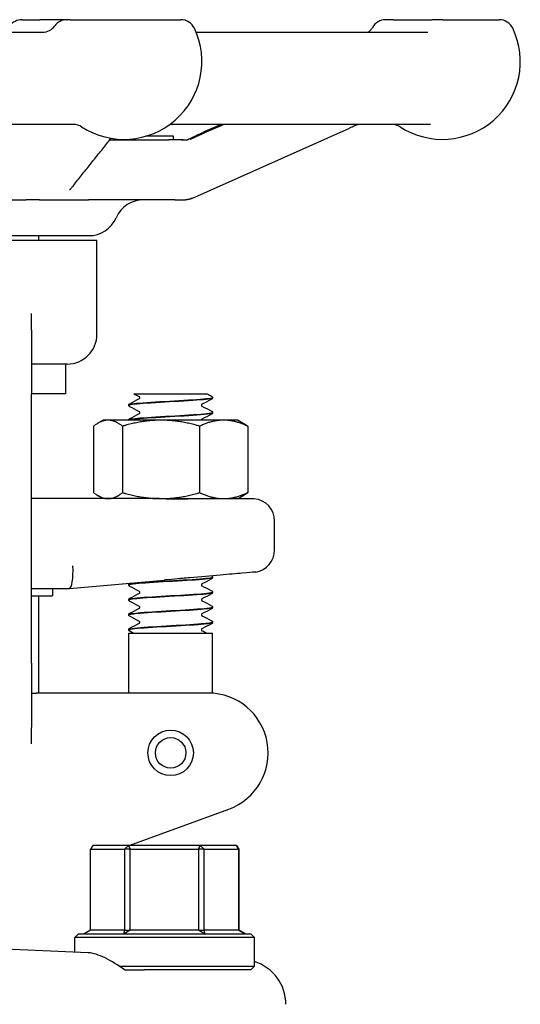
# Model space of a CAD drawing. Header units: inches. Extents: x 24 to 1128, y -94 to 748.
# Tile 455 of 573: x 749.72 to 751.81, y 262.64 to 266.75. Entities that reach past the tile are written whole.
import ezdxf

# ---------------------------------------------------------------- set-up
doc = ezdxf.new("R2010")
doc.units = ezdxf.units.IN
doc.header["$LTSCALE"] = 32
doc.header["$MEASUREMENT"] = 0
doc.layers.add('Visible (ANSI)', color=7, linetype='Continuous', lineweight=30)

msp = doc.modelspace()

# ---------------------------------------------------------------- linework, layer by layer
at = {"layer": 'Visible (ANSI)'}
for p, q in [((749.72911, 266.75262), (749.80339, 266.75262)), ((749.91678, 266.75262), (749.80339, 266.75262)), ((749.91677, 266.75262), (749.91886, 266.75262)), ((749.93056, 266.75262), (749.91886, 266.75262)), ((749.93056, 266.75262), (750.39261, 266.75262)), ((751.28059, 266.75262), (751.24779, 266.75262)), ((751.28059, 266.75262), (751.44198, 266.75262)), ((751.48731, 266.75262), (751.44198, 266.75262)), ((751.48731, 266.75262), (751.72229, 266.75262)), ((748.08422, 266.70012), (749.81793, 266.70012)), ((750.45646, 266.70012), (751.42357, 266.70012)), ((749.94497, 266.31512), (747.98981, 266.31512)), ((751.43468, 266.31512), (750.34706, 266.31512)), ((750.43825, 266.00603), (751.09683, 266.29925)), ((750.36249, 266.26575), (750.24686, 266.26575)), ((750.36249, 266.25012), (750.36249, 266.26575)), ((750.09578, 266.25012), (750.34079, 266.25012)), ((750.09578, 266.25012), (750.34079, 266.25012)), ((750.40282, 266.25012), (750.34079, 266.25012)), ((749.50128, 266.00012), (749.74683, 266.00012)), ((749.80173, 266.00012), (749.74683, 266.00012)), ((749.80173, 266.00012), (750.00754, 266.00012)), ((750.36704, 266.00012), (750.00754, 266.00012)), ((750.36704, 266.00012), (750.41157, 266.00012)), ((748.84166, 265.85012), (750.00836, 265.85012)), ((749.79999, 265.83012), (749.79999, 265.85012)), ((750.04249, 265.83012), (749.55614, 265.83012)), ((750.04249, 265.43862), (750.04249, 265.83012)), ((749.76874, 265.45722), (749.76874, 265.5253)), ((749.76874, 265.45722), (749.76874, 265.18862)), ((749.91749, 265.31362), (749.76874, 265.31362)), ((749.91249, 265.18862), (749.91249, 265.31362)), ((749.76874, 264.06362), (749.76874, 265.18862)), ((749.91249, 265.18862), (749.76874, 265.18862)), ((750.19688, 265.18862), (750.28444, 265.18862)), ((750.28444, 265.18862), (750.35034, 265.18862)), ((750.35034, 265.18862), (750.41615, 265.18862)), ((750.41615, 265.18862), (750.50299, 265.18862)), ((750.52499, 265.17265), (750.52499, 265.17327)), ((750.17499, 265.14137), (750.17499, 265.14199)), ((750.52499, 265.11008), (750.52499, 265.1107)), ((750.06849, 265.07912), (750.04666, 265.06653)), ((750.08874, 265.07912), (750.06849, 265.07912)), ((750.31016, 265.07912), (750.08874, 265.07912)), ((750.17499, 265.07912), (750.17499, 265.07942)), ((750.57141, 265.07912), (750.31016, 265.07912)), ((750.63149, 265.07912), (750.57141, 265.07912)), ((750.63149, 265.07912), (750.65331, 265.06653)), ((750.02821, 265.05398), (750.02821, 264.77627)), ((750.14927, 265.05398), (750.14927, 264.77627)), ((750.47105, 265.05398), (750.47105, 264.77627)), ((750.67176, 265.05398), (750.67176, 264.77627)), ((750.30213, 264.75112), (749.76874, 264.75112)), ((750.06849, 264.75112), (750.04666, 264.76372)), ((750.30213, 264.75112), (750.31016, 264.75112)), ((750.31016, 264.75112), (750.57141, 264.75112)), ((750.69908, 264.75073), (750.42197, 264.75073)), ((750.57141, 264.75112), (750.63149, 264.75112)), ((750.63149, 264.75112), (750.65331, 264.76372)), ((750.78424, 264.53703), (750.78424, 264.65737)), ((749.92715, 264.37614), (750.32257, 264.41073)), ((750.52499, 264.4219), (750.52499, 264.42252)), ((749.76874, 264.37612), (749.92698, 264.37612)), ((749.85624, 264.37612), (749.85624, 264.34487)), ((749.92715, 264.37614), (749.92698, 264.37612)), ((750.17499, 264.39062), (750.17499, 264.39124)), ((749.76874, 264.34487), (749.85624, 264.34487)), ((749.79999, 263.93862), (749.79999, 264.34487)), ((750.17499, 264.32805), (750.17499, 264.32867)), ((750.52499, 264.35933), (750.52499, 264.35995)), ((750.52499, 264.29677), (750.52499, 264.29739)), ((750.17499, 264.26549), (750.17499, 264.26611)), ((750.17499, 264.20293), (750.17499, 264.20355)), ((750.52499, 264.23421), (750.52499, 264.23483)), ((750.17499, 264.18862), (750.52499, 264.18862)), ((750.17499, 263.93862), (750.17499, 264.18862)), ((750.52499, 263.93799), (750.52499, 264.18862)), ((749.76874, 264.06362), (749.76874, 263.79503)), ((749.76874, 263.93862), (749.78908, 263.93862)), ((749.9739, 263.93862), (749.78908, 263.93862)), ((750.50716, 263.93862), (749.9739, 263.93862)), ((749.76874, 263.72694), (749.76874, 263.79503)), ((750.1769, 263.30237), (750.59267, 263.4537)), ((750.02549, 263.30237), (750.01519, 263.28675)), ((750.17391, 263.30237), (750.02549, 263.30237)), ((750.15707, 263.28675), (750.17391, 263.30237)), ((750.17391, 263.30237), (750.18044, 263.28675)), ((750.47341, 263.30237), (750.17391, 263.30237)), ((750.46673, 263.28675), (750.47341, 263.30237)), ((750.47341, 263.30237), (750.49023, 263.28675)), ((750.62448, 263.30237), (750.47341, 263.30237)), ((750.63464, 263.28675), (750.62448, 263.30237)), ((750.62448, 263.30237), (750.63478, 263.28675)), ((750.01519, 262.948), (750.01519, 263.28675)), ((750.01519, 263.28675), (750.15707, 263.28675)), ((750.18044, 263.28675), (750.15707, 263.28675)), ((750.15707, 263.28675), (750.15707, 262.948)), ((750.18044, 262.948), (750.18044, 263.28675)), ((750.18044, 263.28675), (750.46673, 263.28675)), ((750.49023, 263.28675), (750.46673, 263.28675)), ((750.46673, 263.28675), (750.46673, 262.948)), ((750.49023, 262.948), (750.49023, 263.28675)), ((750.49023, 263.28675), (750.63464, 263.28675)), ((750.63478, 263.28675), (750.63464, 263.28675)), ((750.63464, 263.28675), (750.63464, 262.948)), ((750.63478, 262.948), (750.63478, 263.28675)), ((749.96561, 262.93237), (749.94999, 262.91675)), ((749.96561, 262.93237), (750.68436, 262.93237)), ((750.01519, 262.948), (749.9894, 262.93237)), ((750.15707, 262.948), (750.01519, 262.948)), ((750.15571, 262.93237), (750.15707, 262.948)), ((750.18044, 262.948), (750.15571, 262.93237)), ((750.15707, 262.948), (750.18044, 262.948)), ((750.46673, 262.948), (750.18044, 262.948)), ((750.49129, 262.93237), (750.46673, 262.948)), ((750.46673, 262.948), (750.49023, 262.948)), ((750.49023, 262.948), (750.49129, 262.93237)), ((750.63464, 262.948), (750.49023, 262.948)), ((750.63464, 262.948), (750.63478, 262.948)), ((750.66057, 262.93237), (750.63464, 262.948)), ((750.63478, 262.948), (750.66057, 262.93237)), ((750.68436, 262.93237), (750.69999, 262.91675)), ((750.69999, 262.91675), (749.94999, 262.91675)), ((749.94999, 262.85587), (749.94999, 262.91675)), ((750.69999, 262.798), (750.69999, 262.91675)), ((750.00565, 262.85346), (749.55746, 262.87288)), ((750.13467, 262.798), (750.69999, 262.798)), ((750.68436, 262.78237), (750.69999, 262.798)), ((750.15712, 262.78237), (750.23916, 262.78237)), ((750.68436, 262.78237), (750.23916, 262.78237))]:
    msp.add_line(p, q, dxfattribs=at)
for radius in [0.095, 0.06375]:
    msp.add_circle((750.34999, 263.68862), radius, dxfattribs=at)
for centre, radius, start, end in [((749.72911, 266.69012), 0.0625, 90, 144.54946), ((749.91677, 266.69012), 0.0625, 90, 144.54946), ((750.39261, 266.69012), 0.0625, 25.37693, 90), ((751.24778, 266.69012), 0.0625, 90, 151.14395), ((751.72229, 266.69012), 0.0625, 25.37693, 90), ((749.81495, 266.76262), 0.0625, 270, 324.54946), ((750.15543, 266.57762), 0.325, 237.00411, 25.37693), ((751.48512, 266.57762), 0.325, 237.00411, 25.37693), ((749.94441, 266.25262), 0.0625, 57.00411, 90), ((751.2741, 266.25262), 0.0625, 57.00411, 90), ((750.23749, 265.87512), 0.125, 90, 156.42182), ((750.00836, 265.97512), 0.125, 270, 336.42182), ((749.91749, 265.43862), 0.125, 270, 0), ((750.69049, 264.65737), 0.09375, 0, 84.74141), ((750.69049, 264.53703), 0.09375, 279.08773, 0), ((750.50716, 263.68862), 0.25, 290, 90)]:
    msp.add_arc(centre, radius, start, end, dxfattribs=at)
for centre, major_axis, ratio, start_param, end_param in [((749.92289, 264.46987), (0.00409, -0.09375), 0.2058405, 0.0089869, 1.5618094), ((750.64208, 262.63821), (-0.18898, 0.00819), 0.9912393, 3.18452, 4.4442004)]:
    msp.add_ellipse(centre, major_axis=major_axis, ratio=ratio, start_param=start_param, end_param=end_param, dxfattribs=at)
for points, knots in [([(751.17487, 266.70012), (751.17502, 266.70022), (751.17518, 266.70033), (751.17605, 266.7009), (751.17697, 266.70152), (751.17931, 266.70342), (751.18003, 266.70404), (751.1822, 266.70601), (751.18379, 266.70749), (751.18791, 266.71235), (751.19014, 266.71505), (751.19301, 266.72023), (751.19302, 266.72026), (751.19304, 266.72029)], [0.301801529, 0.301801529, 0.301801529, 0.301801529, 0.311026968, 0.311026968, 0.346036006, 0.346036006, 0.35859844, 0.35859844, 0.375897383, 0.375897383, 0.388708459, 0.388708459, 0.388783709, 0.388783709, 0.388783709, 0.388783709]), ([(751.15262, 266.31512), (751.14899, 266.31512), (751.14505, 266.31513), (751.14064, 266.31492), (751.13948, 266.31485), (751.1375, 266.31465), (751.13693, 266.31459), (751.13596, 266.31446), (751.13565, 266.31442), (751.13499, 266.31432), (751.13464, 266.31426), (751.13403, 266.31416), (751.13381, 266.31412), (751.13333, 266.31403), (751.13308, 266.31398), (751.13257, 266.31388), (751.13231, 266.31383), (751.13184, 266.31373), (751.13162, 266.31368), (751.13122, 266.31359), (751.13103, 266.31355), (751.13022, 266.31336), (751.12973, 266.31323), (751.12857, 266.31291), (751.12801, 266.31275), (751.12505, 266.3118), (751.12192, 266.31048), (751.1115, 266.30583), (751.10435, 266.3026), (751.09683, 266.29925)], [0, 0, 0, 0, 0.0860149, 0.0860149, 0.11416773, 0.11416773, 0.12469642, 0.12469642, 0.12914613, 0.12914613, 0.13306956, 0.13306956, 0.13502613, 0.13502613, 0.13699814, 0.13699814, 0.13896384, 0.13896384, 0.14091438, 0.14091438, 0.14281478, 0.14281478, 0.14990119, 0.14990119, 0.16210052, 0.16210052, 0.21779338, 0.21779338, 0.29565066, 0.29565066, 0.29565066, 0.29565066]), ([(749.94856, 266.06562), (749.9602, 266.08019), (749.97184, 266.09477), (749.99512, 266.12393), (750.00676, 266.13852), (750.03004, 266.16769), (750.04168, 266.18228), (750.06495, 266.21146), (750.07658, 266.22605), (750.09261, 266.24615), (750.09699, 266.25165), (750.10138, 266.25715)], [0.9209333, 0.9209333, 0.9209333, 0.9209333, 1.1948266, 1.1948266, 1.46872, 1.46872, 1.7426133, 1.7426133, 2.0165067, 2.0165067, 2.1197672, 2.1197672, 2.1197672, 2.1197672]), ([(750.3947, 266.25012), (750.39504, 266.25012), (750.39538, 266.25012), (750.39577, 266.25012), (750.39583, 266.25012), (750.3959, 266.25012), (750.39592, 266.25012), (750.3961, 266.25012), (750.39623, 266.25012), (750.39656, 266.25013), (750.39675, 266.25013), (750.39745, 266.25013), (750.39794, 266.25013), (750.39939, 266.25013), (750.40034, 266.25013), (750.40408, 266.25015), (750.40679, 266.25016), (750.41079, 266.25032), (750.41179, 266.25037), (750.4135, 266.25051), (750.41415, 266.25057), (750.41534, 266.25071), (750.41578, 266.25076), (750.41645, 266.25086), (750.41667, 266.25089), (750.41712, 266.25096), (750.41734, 266.25099), (750.41797, 266.2511), (750.41837, 266.25117), (750.41906, 266.25131), (750.41936, 266.25137), (750.41996, 266.2515), (750.42025, 266.25157), (750.42099, 266.25175), (750.42137, 266.25186), (750.42264, 266.25222), (750.42328, 266.25244), (750.42506, 266.25314), (750.42626, 266.25367), (750.42912, 266.25507), (750.43061, 266.25584), (750.43685, 266.25906), (750.44208, 266.26171), (750.45235, 266.26669), (750.45724, 266.26901), (750.46925, 266.27455), (750.47657, 266.27783), (750.48381, 266.28104)], [0, 0, 0, 0, 0.00271618, 0.00271618, 0.00315775, 0.00315775, 0.00337165, 0.00337165, 0.00508342, 0.00508342, 0.00768757, 0.00768757, 0.01463142, 0.01463142, 0.02847944, 0.02847944, 0.06954195, 0.06954195, 0.08324789, 0.08324789, 0.09025248, 0.09025248, 0.09374394, 0.09374394, 0.09546574, 0.09546574, 0.09718666, 0.09718666, 0.10065514, 0.10065514, 0.10409205, 0.10409205, 0.10824537, 0.10824537, 0.11599262, 0.11599262, 0.13681964, 0.13681964, 0.15785213, 0.15785213, 0.17584967, 0.17584967, 0.23174534, 0.23174534, 0.27578626, 0.27578626, 0.33616935, 0.33616935, 0.33616935, 0.33616935]), ([(750.43192, 266.25349), (750.43192, 266.25349), (750.43193, 266.25349), (750.43196, 266.2535), (750.43206, 266.25353), (750.43251, 266.25369), (750.43301, 266.25388), (750.43488, 266.25461), (750.4368, 266.25545), (750.44138, 266.25753), (750.44402, 266.25875), (750.44947, 266.26126), (750.45225, 266.26253), (750.46025, 266.26619), (750.46597, 266.26878), (750.47722, 266.27385), (750.48286, 266.27637), (750.49008, 266.27957), (750.49173, 266.28031), (750.49338, 266.28104)], [0.02029104, 0.02029104, 0.02029104, 0.02029104, 0.0213158, 0.0213158, 0.0275165, 0.0275165, 0.04356784, 0.04356784, 0.07542337, 0.07542337, 0.10910443, 0.10910443, 0.13873832, 0.13873832, 0.18890891, 0.18890891, 0.23534146, 0.23534146, 0.24909876, 0.24909876, 0.24909876, 0.24909876]), ([(749.94856, 266.06562), (749.94694, 266.06359), (749.9446, 266.06058), (749.93912, 266.05391), (749.93598, 266.05034), (749.93185, 266.04575), (749.93051, 266.04428), (749.92866, 266.04222), (749.92803, 266.04149), (749.9279, 266.04134), (749.9279, 266.04133), (749.9279, 266.04133)], [0, 0, 0, 0, 0.04709709, 0.04709709, 0.10216416, 0.10216416, 0.13173201, 0.13173201, 0.15669532, 0.15669532, 0.15933901, 0.15933901, 0.15933901, 0.15933901]), ([(750.43825, 266.00603), (750.43786, 266.00586), (750.43747, 266.00569), (750.43662, 266.00532), (750.43619, 266.00513), (750.43529, 266.00476), (750.43491, 266.00461), (750.43429, 266.00437), (750.43408, 266.00428), (750.43298, 266.00387), (750.43214, 266.00357), (750.4306, 266.00306), (750.42987, 266.00283), (750.42801, 266.00229), (750.42686, 266.00199), (750.42512, 266.0016), (750.42461, 266.00149), (750.42365, 266.00129), (750.42318, 266.0012), (750.42226, 266.00103), (750.4218, 266.00096), (750.42046, 266.00074), (750.41961, 266.00063), (750.41832, 266.00048), (750.41786, 266.00043), (750.41723, 266.00037), (750.41708, 266.00036), (750.41682, 266.00034), (750.41671, 266.00033), (750.41654, 266.00032), (750.41648, 266.00031), (750.41637, 266.0003), (750.41631, 266.0003), (750.4162, 266.00029), (750.41614, 266.00029), (750.41605, 266.00028), (750.41601, 266.00028), (750.41536, 266.00023), (750.41471, 266.0002), (750.41325, 266.00014), (750.4124, 266.00012), (750.41159, 266.00012)], [0, 0, 0, 0, 0.008786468, 0.008786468, 0.015207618, 0.015207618, 0.018782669, 0.018782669, 0.02054883, 0.02054883, 0.027782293, 0.027782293, 0.034814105, 0.034814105, 0.045378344, 0.045378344, 0.049482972, 0.049482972, 0.053065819, 0.053065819, 0.056600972, 0.056600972, 0.063724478, 0.063724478, 0.067843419, 0.067843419, 0.069054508, 0.069054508, 0.069936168, 0.069936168, 0.070376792, 0.070376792, 0.070819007, 0.070819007, 0.071262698, 0.071262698, 0.071705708, 0.071705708, 0.078741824, 0.078741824, 0.086832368, 0.086832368, 0.086832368, 0.086832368]), ([(750.52471, 265.17329), (750.52485, 265.17223), (750.52206, 265.17117), (750.51622, 265.1701), (750.49927, 265.16702), (750.45701, 265.16393), (750.40558, 265.16085), (750.35418, 265.15776), (750.29485, 265.15468), (750.25029, 265.15159), (750.20575, 265.14851), (750.17702, 265.14542), (750.1751, 265.14234), (750.17502, 265.14222), (750.17499, 265.1421), (750.17499, 265.14199)], [1.5680873, 1.5680873, 1.5680873, 1.5680873, 1.888606, 1.888606, 1.888606, 2.8182842, 2.8182842, 2.8182842, 3.7476993, 3.7476993, 3.7476993, 4.6768539, 4.6768539, 4.6768539, 4.712389, 4.712389, 4.712389, 4.712389]), ([(750.17499, 265.14201), (750.17505, 265.14329), (750.17552, 265.14449), (750.17663, 265.14615), (750.17722, 265.14669), (750.17826, 265.1475), (750.17873, 265.14778), (750.17919, 265.14802)], [0, 0, 0, 0, 0.017960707, 0.017960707, 0.035135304, 0.035135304, 0.051182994, 0.051182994, 0.051182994, 0.051182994]), ([(750.17501, 265.14134), (750.17505, 265.14419), (750.19746, 265.14704), (750.23531, 265.14989), (750.27591, 265.15295), (750.33331, 265.15601), (750.38591, 265.15906), (750.43893, 265.16215), (750.48582, 265.16523), (750.50866, 265.16831), (750.51937, 265.16976), (750.52469, 265.1712), (750.52466, 265.17265)], [-10.9982833, -10.9982833, -10.9982833, -10.9982833, -10.1393382, -10.1393382, -10.1393382, -9.2180099, -9.2180099, -9.2180099, -8.289328, -8.289328, -8.289328, -7.8539816, -7.8539816, -7.8539816, -7.8539816]), ([(750.22132, 265.17296), (750.22132, 265.17416), (750.22082, 265.17528), (750.22003, 265.17636), (750.21974, 265.17657), (750.21953, 265.17673), (750.2195, 265.17674), (750.2195, 265.17674)], [0, 0, 0, 0, 0.02017106, 0.02017106, 0.036592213, 0.036592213, 0.045399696, 0.045399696, 0.045399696, 0.045399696]), ([(750.21953, 265.16918), (750.21959, 265.16922), (750.21976, 265.16933), (750.22027, 265.16987), (750.22058, 265.17025), (750.22112, 265.17139), (750.22132, 265.17217), (750.22132, 265.17296)], [0.008751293, 0.008751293, 0.008751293, 0.008751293, 0.024017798, 0.024017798, 0.03673453, 0.03673453, 0.049915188, 0.049915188, 0.049915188, 0.049915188]), ([(750.48044, 265.14545), (750.48038, 265.14541), (750.48021, 265.1453), (750.4797, 265.14476), (750.47939, 265.14438), (750.47885, 265.14324), (750.47865, 265.14246), (750.47865, 265.14168)], [0.008751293, 0.008751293, 0.008751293, 0.008751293, 0.024017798, 0.024017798, 0.03673453, 0.03673453, 0.049915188, 0.049915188, 0.049915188, 0.049915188]), ([(750.52078, 265.1793), (750.52149, 265.17893), (750.52225, 265.17847), (750.5235, 265.17719), (750.52394, 265.17662), (750.52467, 265.17517), (750.52494, 265.17425), (750.52498, 265.17329)], [0, 0, 0, 0, 0.024898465, 0.024898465, 0.037820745, 0.037820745, 0.051208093, 0.051208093, 0.051208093, 0.051208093]), ([(750.52498, 265.17262), (750.52492, 265.17134), (750.52445, 265.17014), (750.52334, 265.16848), (750.52275, 265.16794), (750.52171, 265.16714), (750.52124, 265.16685), (750.52078, 265.16661)], [0, 0, 0, 0, 0.017960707, 0.017960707, 0.035135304, 0.035135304, 0.051182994, 0.051182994, 0.051182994, 0.051182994]), ([(750.17919, 265.13533), (750.17848, 265.13571), (750.17772, 265.13616), (750.17647, 265.13745), (750.17603, 265.13801), (750.1753, 265.13947), (750.17503, 265.14039), (750.17499, 265.14134)], [0, 0, 0, 0, 0.024898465, 0.024898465, 0.037820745, 0.037820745, 0.051208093, 0.051208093, 0.051208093, 0.051208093]), ([(750.52467, 265.11073), (750.52467, 265.10894), (750.51646, 265.10715), (750.50036, 265.10536), (750.47267, 265.10228), (750.42232, 265.0992), (750.36849, 265.09612), (750.31468, 265.09304), (750.25868, 265.08996), (750.22183, 265.08688), (750.19208, 265.0844), (750.17537, 265.08191), (750.17511, 265.07942)], [7.8512726, 7.8512726, 7.8512726, 7.8512726, 8.3909221, 8.3909221, 8.3909221, 9.318815, 9.318815, 9.318815, 10.2464637, 10.2464637, 10.2464637, 10.9955743, 10.9955743, 10.9955743, 10.9955743]), ([(750.17535, 265.07912), (750.17663, 265.08111), (750.18803, 265.08309), (750.20854, 265.08507), (750.24034, 265.08814), (750.29328, 265.09122), (750.34727, 265.09429), (750.40116, 265.09736), (750.45484, 265.10042), (750.48798, 265.10349), (750.51174, 265.10569), (750.52456, 265.10789), (750.52477, 265.11008)], [-17.2464099, -17.2464099, -17.2464099, -17.2464099, -16.649142, -16.649142, -16.649142, -15.7234774, -15.7234774, -15.7234774, -14.7994931, -14.7994931, -14.7994931, -14.1371669, -14.1371669, -14.1371669, -14.1371669]), ([(750.22132, 265.11039), (750.22132, 265.1116), (750.22082, 265.11272), (750.22003, 265.1138), (750.21974, 265.11401), (750.21953, 265.11416), (750.2195, 265.11418), (750.2195, 265.11418)], [0, 0, 0, 0, 0.02017106, 0.02017106, 0.036592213, 0.036592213, 0.045399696, 0.045399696, 0.045399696, 0.045399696]), ([(750.21953, 265.10662), (750.21959, 265.10666), (750.21976, 265.10677), (750.22027, 265.10731), (750.22058, 265.10769), (750.22112, 265.10883), (750.22132, 265.10961), (750.22132, 265.11039)], [0.008751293, 0.008751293, 0.008751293, 0.008751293, 0.024017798, 0.024017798, 0.03673453, 0.03673453, 0.049915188, 0.049915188, 0.049915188, 0.049915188]), ([(750.47865, 265.14168), (750.47865, 265.14047), (750.47915, 265.13935), (750.47994, 265.13827), (750.48023, 265.13806), (750.48044, 265.13791), (750.48047, 265.13789), (750.48047, 265.13789)], [0, 0, 0, 0, 0.02017106, 0.02017106, 0.036592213, 0.036592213, 0.045399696, 0.045399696, 0.045399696, 0.045399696]), ([(750.52078, 265.11674), (750.52149, 265.11636), (750.52225, 265.11591), (750.5235, 265.11462), (750.52394, 265.11406), (750.52467, 265.1126), (750.52494, 265.11168), (750.52498, 265.11073)], [0, 0, 0, 0, 0.024898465, 0.024898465, 0.037820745, 0.037820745, 0.051208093, 0.051208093, 0.051208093, 0.051208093]), ([(750.52498, 265.11006), (750.52492, 265.10878), (750.52445, 265.10758), (750.52334, 265.10592), (750.52275, 265.10538), (750.52171, 265.10457), (750.52124, 265.10429), (750.52078, 265.10405)], [0, 0, 0, 0, 0.017960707, 0.017960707, 0.035135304, 0.035135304, 0.051182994, 0.051182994, 0.051182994, 0.051182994]), ([(750.17499, 265.07945), (750.17505, 265.08073), (750.17552, 265.08193), (750.17663, 265.08359), (750.17722, 265.08413), (750.17826, 265.08493), (750.17873, 265.08522), (750.17919, 265.08546)], [0, 0, 0, 0, 0.017960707, 0.017960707, 0.035135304, 0.035135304, 0.051182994, 0.051182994, 0.051182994, 0.051182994]), ([(750.48044, 265.08289), (750.48038, 265.08285), (750.48021, 265.08274), (750.4797, 265.0822), (750.47939, 265.08182), (750.47886, 265.08068), (750.47865, 265.07991), (750.47865, 265.07912)], [0.008751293, 0.008751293, 0.008751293, 0.008751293, 0.024017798, 0.024017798, 0.03673453, 0.03673453, 0.04985052, 0.04985052, 0.04985052, 0.04985052]), ([(750.30213, 264.75112), (750.30245, 264.75112), (750.30277, 264.75112), (750.3429, 264.75112), (750.3826, 264.75073), (750.42197, 264.75073)], [-0.00244603, -0.00244603, -0.00244603, -0.00244603, 0, 0, 0.30409051, 0.30409051, 0.30409051, 0.30409051]), ([(750.70529, 264.44446), (750.70529, 264.44446), (750.70324, 264.44428), (750.6907, 264.44319), (750.67377, 264.44171), (750.62478, 264.43743), (750.59319, 264.43468), (750.51818, 264.42812), (750.47518, 264.42436), (750.42981, 264.42039)], [1.2086674, 1.2086674, 1.2086674, 1.2086674, 1.3758839, 1.3758839, 1.7193458, 1.7193458, 2.0628667, 2.0628667, 2.4173808, 2.4173808, 2.4173808, 2.4173808]), ([(750.17505, 264.39059), (750.175, 264.391), (750.17539, 264.39141), (750.17626, 264.39182), (750.18276, 264.39489), (750.21557, 264.39796), (750.26226, 264.40103), (750.30893, 264.4041), (750.36838, 264.40717), (750.41807, 264.41023), (750.46775, 264.4133), (750.50652, 264.41637), (750.51969, 264.41944), (750.5232, 264.42026), (750.52487, 264.42108), (750.52479, 264.4219)], [-86.396507, -86.396507, -86.396507, -86.396507, -86.2730121, -86.2730121, -86.2730121, -85.3480879, -85.3480879, -85.3480879, -84.4233738, -84.4233738, -84.4233738, -83.4988671, -83.4988671, -83.4988671, -83.2522053, -83.2522053, -83.2522053, -83.2522053]), ([(750.52493, 264.42254), (750.52498, 264.42219), (750.52469, 264.42184), (750.52406, 264.42149), (750.5185, 264.41841), (750.48637, 264.41533), (750.43992, 264.41225), (750.39351, 264.40917), (750.33392, 264.4061), (750.28384, 264.40302), (750.23381, 264.39994), (750.19445, 264.39687), (750.18072, 264.39379), (750.17692, 264.39294), (750.17511, 264.39209), (750.17519, 264.39124)], [76.966311, 76.966311, 76.966311, 76.966311, 77.0718173, 77.0718173, 77.0718173, 78.0001054, 78.0001054, 78.0001054, 78.927415, 78.927415, 78.927415, 79.8537889, 79.8537889, 79.8537889, 80.1106127, 80.1106127, 80.1106127, 80.1106127]), ([(750.42981, 264.42039), (750.42742, 264.42018), (750.42502, 264.41997), (750.41234, 264.41885), (750.40202, 264.41792), (750.37456, 264.41543), (750.35739, 264.41385), (750.33493, 264.41183), (750.3297, 264.41136), (750.32383, 264.41084), (750.3232, 264.41079), (750.32257, 264.41073)], [0.05166308, 0.05166308, 0.05166308, 0.05166308, 0.07036558, 0.07036558, 0.15060424, 0.15060424, 0.28322209, 0.28322209, 0.32342002, 0.32342002, 0.3282584, 0.3282584, 0.3282584, 0.3282584]), ([(750.52498, 264.42187), (750.52492, 264.42059), (750.52445, 264.41939), (750.52334, 264.41773), (750.52275, 264.41719), (750.52171, 264.41639), (750.52124, 264.4161), (750.52078, 264.41586)], [0, 0, 0, 0, 0.017960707, 0.017960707, 0.035135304, 0.035135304, 0.051182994, 0.051182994, 0.051182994, 0.051182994]), ([(750.5211, 264.42838), (750.52172, 264.42803), (750.52237, 264.4276), (750.5235, 264.42644), (750.52394, 264.42587), (750.52467, 264.42442), (750.52494, 264.4235), (750.52498, 264.42254)], [0.003701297, 0.003701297, 0.003701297, 0.003701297, 0.024898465, 0.024898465, 0.037820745, 0.037820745, 0.051208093, 0.051208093, 0.051208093, 0.051208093]), ([(750.17499, 264.39126), (750.17505, 264.39254), (750.17552, 264.39374), (750.17663, 264.3954), (750.17722, 264.39594), (750.17826, 264.39675), (750.17873, 264.39703), (750.17919, 264.39727)], [0, 0, 0, 0, 0.017960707, 0.017960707, 0.035135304, 0.035135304, 0.051182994, 0.051182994, 0.051182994, 0.051182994]), ([(750.17919, 264.38458), (750.17848, 264.38496), (750.17772, 264.38541), (750.17647, 264.3867), (750.17603, 264.38726), (750.1753, 264.38872), (750.17503, 264.38964), (750.17499, 264.39059)], [0, 0, 0, 0, 0.024898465, 0.024898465, 0.037820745, 0.037820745, 0.051208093, 0.051208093, 0.051208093, 0.051208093]), ([(750.22132, 264.35964), (750.22132, 264.36085), (750.22082, 264.36197), (750.22003, 264.36305), (750.21974, 264.36326), (750.21953, 264.36341), (750.2195, 264.36343), (750.2195, 264.36343)], [0, 0, 0, 0, 0.02017106, 0.02017106, 0.036592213, 0.036592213, 0.045399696, 0.045399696, 0.045399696, 0.045399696]), ([(750.48044, 264.3947), (750.48038, 264.39466), (750.48021, 264.39455), (750.4797, 264.39401), (750.47939, 264.39363), (750.47885, 264.39249), (750.47865, 264.39171), (750.47865, 264.39093)], [0.008751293, 0.008751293, 0.008751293, 0.008751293, 0.024017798, 0.024017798, 0.03673453, 0.03673453, 0.049915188, 0.049915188, 0.049915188, 0.049915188]), ([(750.47865, 264.39093), (750.47865, 264.38972), (750.47915, 264.3886), (750.47994, 264.38752), (750.48023, 264.38731), (750.48044, 264.38716), (750.48047, 264.38714), (750.48047, 264.38714)], [0, 0, 0, 0, 0.02017106, 0.02017106, 0.036592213, 0.036592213, 0.045399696, 0.045399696, 0.045399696, 0.045399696]), ([(750.52078, 264.36599), (750.52149, 264.36561), (750.52225, 264.36516), (750.5235, 264.36387), (750.52394, 264.36331), (750.52467, 264.36185), (750.52494, 264.36093), (750.52498, 264.35998)], [0, 0, 0, 0, 0.024898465, 0.024898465, 0.037820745, 0.037820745, 0.051208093, 0.051208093, 0.051208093, 0.051208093]), ([(750.52473, 264.35998), (750.52487, 264.35898), (750.52241, 264.35798), (750.51724, 264.35698), (750.50142, 264.35392), (750.46052, 264.35086), (750.40998, 264.3478), (750.35947, 264.34474), (750.30051, 264.34168), (750.2553, 264.33862), (750.20911, 264.3355), (750.17843, 264.33237), (750.17527, 264.32925), (750.17508, 264.32906), (750.17499, 264.32886), (750.175, 264.32867)], [83.2494963, 83.2494963, 83.2494963, 83.2494963, 83.5507651, 83.5507651, 83.5507651, 84.4730857, 84.4730857, 84.4730857, 85.3947182, 85.3947182, 85.3947182, 86.3362347, 86.3362347, 86.3362347, 86.393798, 86.393798, 86.393798, 86.393798]), ([(750.17499, 264.3287), (750.17505, 264.32998), (750.17552, 264.33118), (750.17663, 264.33284), (750.17722, 264.33338), (750.17826, 264.33418), (750.17873, 264.33447), (750.17919, 264.33471)], [0, 0, 0, 0, 0.017960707, 0.017960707, 0.035135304, 0.035135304, 0.051182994, 0.051182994, 0.051182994, 0.051182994]), ([(750.17919, 264.32202), (750.17848, 264.32239), (750.17772, 264.32285), (750.17647, 264.32413), (750.17603, 264.3247), (750.1753, 264.32615), (750.17503, 264.32707), (750.17499, 264.32803)], [0, 0, 0, 0, 0.024898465, 0.024898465, 0.037820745, 0.037820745, 0.051208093, 0.051208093, 0.051208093, 0.051208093]), ([(750.17501, 264.32803), (750.17507, 264.33086), (750.19711, 264.33369), (750.23447, 264.33651), (750.27506, 264.33959), (750.33277, 264.34266), (750.38566, 264.34574), (750.43855, 264.34881), (750.48537, 264.35188), (750.50836, 264.35496), (750.51926, 264.35642), (750.52468, 264.35788), (750.52466, 264.35933)], [-92.6796923, -92.6796923, -92.6796923, -92.6796923, -91.8271132, -91.8271132, -91.8271132, -90.9008742, -90.9008742, -90.9008742, -89.9748609, -89.9748609, -89.9748609, -89.5353906, -89.5353906, -89.5353906, -89.5353906]), ([(750.21953, 264.35587), (750.21959, 264.35591), (750.21976, 264.35602), (750.22027, 264.35656), (750.22058, 264.35694), (750.22112, 264.35808), (750.22132, 264.35886), (750.22132, 264.35964)], [0.008751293, 0.008751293, 0.008751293, 0.008751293, 0.024017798, 0.024017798, 0.03673453, 0.03673453, 0.049915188, 0.049915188, 0.049915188, 0.049915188]), ([(750.48044, 264.33214), (750.48038, 264.3321), (750.48021, 264.33199), (750.4797, 264.33145), (750.47939, 264.33107), (750.47885, 264.32993), (750.47865, 264.32915), (750.47865, 264.32836)], [0.008751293, 0.008751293, 0.008751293, 0.008751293, 0.024017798, 0.024017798, 0.03673453, 0.03673453, 0.049915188, 0.049915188, 0.049915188, 0.049915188]), ([(750.47865, 264.32836), (750.47865, 264.32716), (750.47915, 264.32604), (750.47994, 264.32496), (750.48023, 264.32474), (750.48044, 264.32459), (750.48047, 264.32458), (750.48047, 264.32458)], [0, 0, 0, 0, 0.02017106, 0.02017106, 0.036592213, 0.036592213, 0.045399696, 0.045399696, 0.045399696, 0.045399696]), ([(750.52498, 264.35931), (750.52492, 264.35803), (750.52445, 264.35683), (750.52334, 264.35517), (750.52275, 264.35463), (750.52171, 264.35382), (750.52124, 264.35354), (750.52078, 264.3533)], [0, 0, 0, 0, 0.017960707, 0.017960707, 0.035135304, 0.035135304, 0.051182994, 0.051182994, 0.051182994, 0.051182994]), ([(750.52466, 264.29742), (750.52468, 264.29567), (750.51689, 264.29392), (750.50153, 264.29218), (750.47453, 264.28911), (750.42478, 264.28603), (750.37118, 264.28296), (750.31768, 264.27989), (750.26159, 264.27683), (750.22413, 264.27376), (750.193, 264.27121), (750.17534, 264.26866), (750.17508, 264.26611)], [89.5326816, 89.5326816, 89.5326816, 89.5326816, 90.0591077, 90.0591077, 90.0591077, 90.9847722, 90.9847722, 90.9847722, 91.9087566, 91.9087566, 91.9087566, 92.6769833, 92.6769833, 92.6769833, 92.6769833]), ([(750.17522, 264.26546), (750.17532, 264.26761), (750.18734, 264.26975), (750.20992, 264.27189), (750.24236, 264.27497), (750.29585, 264.27805), (750.34997, 264.28113), (750.40409, 264.28421), (750.45756, 264.28729), (750.49002, 264.29037), (750.51252, 264.2925), (750.52455, 264.29464), (750.52475, 264.29677)], [-98.9628776, -98.9628776, -98.9628776, -98.9628776, -98.3173276, -98.3173276, -98.3173276, -97.3894346, -97.3894346, -97.3894346, -96.461786, -96.461786, -96.461786, -95.8185759, -95.8185759, -95.8185759, -95.8185759]), ([(750.22132, 264.29708), (750.22132, 264.29829), (750.22082, 264.29941), (750.22003, 264.30049), (750.21974, 264.3007), (750.21953, 264.30085), (750.2195, 264.30087), (750.2195, 264.30087)], [0, 0, 0, 0, 0.02017106, 0.02017106, 0.036592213, 0.036592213, 0.045399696, 0.045399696, 0.045399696, 0.045399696]), ([(750.21953, 264.29331), (750.21959, 264.29334), (750.21976, 264.29346), (750.22027, 264.29399), (750.22058, 264.29438), (750.22112, 264.29551), (750.22132, 264.29629), (750.22132, 264.29708)], [0.008751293, 0.008751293, 0.008751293, 0.008751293, 0.024017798, 0.024017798, 0.03673453, 0.03673453, 0.049915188, 0.049915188, 0.049915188, 0.049915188]), ([(750.52078, 264.30343), (750.52149, 264.30305), (750.52225, 264.3026), (750.5235, 264.30131), (750.52394, 264.30075), (750.52467, 264.29929), (750.52494, 264.29837), (750.52498, 264.29742)], [0, 0, 0, 0, 0.024898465, 0.024898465, 0.037820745, 0.037820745, 0.051208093, 0.051208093, 0.051208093, 0.051208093]), ([(750.52498, 264.29674), (750.52492, 264.29547), (750.52445, 264.29427), (750.52334, 264.29261), (750.52275, 264.29206), (750.52171, 264.29126), (750.52124, 264.29098), (750.52078, 264.29074)], [0, 0, 0, 0, 0.017960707, 0.017960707, 0.035135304, 0.035135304, 0.051182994, 0.051182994, 0.051182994, 0.051182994]), ([(750.17499, 264.26614), (750.17505, 264.26741), (750.17552, 264.26861), (750.17663, 264.27027), (750.17722, 264.27082), (750.17826, 264.27162), (750.17873, 264.2719), (750.17919, 264.27214)], [0, 0, 0, 0, 0.017960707, 0.017960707, 0.035135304, 0.035135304, 0.051182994, 0.051182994, 0.051182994, 0.051182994]), ([(750.17919, 264.25946), (750.17848, 264.25983), (750.17772, 264.26028), (750.17647, 264.26157), (750.17603, 264.26213), (750.1753, 264.26359), (750.17503, 264.26451), (750.17499, 264.26546)], [0, 0, 0, 0, 0.024898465, 0.024898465, 0.037820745, 0.037820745, 0.051208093, 0.051208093, 0.051208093, 0.051208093]), ([(750.22132, 264.23452), (750.22132, 264.23573), (750.22082, 264.23685), (750.22003, 264.23792), (750.21974, 264.23814), (750.21953, 264.23829), (750.2195, 264.23831), (750.2195, 264.23831)], [0, 0, 0, 0, 0.02017106, 0.02017106, 0.036592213, 0.036592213, 0.045399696, 0.045399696, 0.045399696, 0.045399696]), ([(750.48044, 264.26957), (750.48038, 264.26954), (750.48021, 264.26942), (750.4797, 264.26889), (750.47939, 264.2685), (750.47885, 264.26737), (750.47865, 264.26659), (750.47865, 264.2658)], [0.008751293, 0.008751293, 0.008751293, 0.008751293, 0.024017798, 0.024017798, 0.03673453, 0.03673453, 0.049915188, 0.049915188, 0.049915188, 0.049915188]), ([(750.47865, 264.2658), (750.47865, 264.26459), (750.47915, 264.26347), (750.47994, 264.2624), (750.48023, 264.26218), (750.48044, 264.26203), (750.48047, 264.26201), (750.48047, 264.26201)], [0, 0, 0, 0, 0.02017106, 0.02017106, 0.036592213, 0.036592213, 0.045399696, 0.045399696, 0.045399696, 0.045399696]), ([(750.52078, 264.24086), (750.52149, 264.24049), (750.52225, 264.24004), (750.5235, 264.23875), (750.52394, 264.23819), (750.52467, 264.23673), (750.52494, 264.23581), (750.52498, 264.23486)], [0, 0, 0, 0, 0.024898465, 0.024898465, 0.037820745, 0.037820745, 0.051208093, 0.051208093, 0.051208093, 0.051208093]), ([(750.17499, 264.20358), (750.17505, 264.20485), (750.17552, 264.20605), (750.17663, 264.20771), (750.17722, 264.20826), (750.17826, 264.20906), (750.17873, 264.20934), (750.17919, 264.20958)], [0, 0, 0, 0, 0.017960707, 0.017960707, 0.035135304, 0.035135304, 0.051182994, 0.051182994, 0.051182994, 0.051182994]), ([(750.17919, 264.19689), (750.17848, 264.19727), (750.17772, 264.19772), (750.17647, 264.19901), (750.17603, 264.19957), (750.1753, 264.20103), (750.17503, 264.20195), (750.17499, 264.2029)], [0, 0, 0, 0, 0.024898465, 0.024898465, 0.037820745, 0.037820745, 0.051208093, 0.051208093, 0.051208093, 0.051208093]), ([(750.17532, 264.2029), (750.17522, 264.20432), (750.18023, 264.20573), (750.19046, 264.20715), (750.21276, 264.21023), (750.25928, 264.21332), (750.31224, 264.2164), (750.36518, 264.21949), (750.42328, 264.22257), (750.46432, 264.22566), (750.50225, 264.22851), (750.52477, 264.23136), (750.52496, 264.23421)], [-105.2460629, -105.2460629, -105.2460629, -105.2460629, -104.8196437, -104.8196437, -104.8196437, -103.8899654, -103.8899654, -103.8899654, -102.9605503, -102.9605503, -102.9605503, -102.1017612, -102.1017612, -102.1017612, -102.1017612]), ([(750.52487, 264.23486), (750.52473, 264.23236), (750.50794, 264.22986), (750.47799, 264.22736), (750.44134, 264.2243), (750.38583, 264.22124), (750.33236, 264.21818), (750.27847, 264.2151), (750.22791, 264.21202), (750.2, 264.20894), (750.18373, 264.20714), (750.17537, 264.20534), (750.17529, 264.20355)], [95.8158669, 95.8158669, 95.8158669, 95.8158669, 96.5689115, 96.5689115, 96.5689115, 97.4902398, 97.4902398, 97.4902398, 98.4189217, 98.4189217, 98.4189217, 98.9601686, 98.9601686, 98.9601686, 98.9601686]), ([(750.21953, 264.23075), (750.21959, 264.23078), (750.21976, 264.2309), (750.22027, 264.23143), (750.22058, 264.23181), (750.22112, 264.23295), (750.22132, 264.23373), (750.22132, 264.23452)], [0.008751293, 0.008751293, 0.008751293, 0.008751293, 0.024017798, 0.024017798, 0.03673453, 0.03673453, 0.049915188, 0.049915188, 0.049915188, 0.049915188]), ([(750.48044, 264.20701), (750.48038, 264.20698), (750.48021, 264.20686), (750.4797, 264.20633), (750.47939, 264.20594), (750.47885, 264.2048), (750.47865, 264.20403), (750.47865, 264.20324)], [0.008751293, 0.008751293, 0.008751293, 0.008751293, 0.024017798, 0.024017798, 0.03673453, 0.03673453, 0.049915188, 0.049915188, 0.049915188, 0.049915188]), ([(750.47865, 264.20324), (750.47865, 264.20203), (750.47915, 264.20091), (750.47994, 264.19983), (750.48023, 264.19962), (750.48044, 264.19947), (750.48047, 264.19945), (750.48047, 264.19945)], [0, 0, 0, 0, 0.02017106, 0.02017106, 0.036592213, 0.036592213, 0.045399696, 0.045399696, 0.045399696, 0.045399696]), ([(750.52498, 264.23418), (750.52492, 264.23291), (750.52445, 264.23171), (750.52334, 264.23005), (750.52275, 264.2295), (750.52171, 264.2287), (750.52124, 264.22842), (750.52078, 264.22818)], [0, 0, 0, 0, 0.017960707, 0.017960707, 0.035135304, 0.035135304, 0.051182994, 0.051182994, 0.051182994, 0.051182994]), ([(750.15712, 262.78237), (750.13138, 262.8011), (750.10318, 262.81876), (750.05046, 262.84449), (750.02589, 262.85259), (750.00565, 262.85346)], [0.44734115, 0.44734115, 0.44734115, 0.44734115, 0.70623872, 0.70623872, 0.9622765, 0.9622765, 0.9622765, 0.9622765])]:
    msp.add_open_spline(points, degree=3, knots=knots, dxfattribs=at)
for points in [[(750.56058, 266.31512), (750.53499, 266.30376), (750.5094, 266.2924), (750.48381, 266.28104)], [(750.49338, 266.28104), (750.51897, 266.2924), (750.54456, 266.30376), (750.57015, 266.31512)], [(750.21951, 265.17674), (750.21197, 265.18071), (750.20442, 265.18467), (750.19688, 265.18862)], [(750.50299, 265.18862), (750.50892, 265.18551), (750.51485, 265.18241), (750.52078, 265.1793)], [(750.17919, 265.14802), (750.19264, 265.15506), (750.20609, 265.16212), (750.21953, 265.16918)], [(750.52078, 265.16661), (750.50733, 265.15957), (750.49388, 265.15252), (750.48044, 265.14545)], [(750.21951, 265.11418), (750.20608, 265.12124), (750.19264, 265.12829), (750.17919, 265.13533)], [(750.17919, 265.08546), (750.19264, 265.0925), (750.20609, 265.09955), (750.21953, 265.10662)], [(750.52078, 265.10405), (750.50733, 265.09701), (750.49388, 265.08995), (750.48044, 265.08289)], [(750.48046, 265.13789), (750.49389, 265.13083), (750.50733, 265.12378), (750.52078, 265.11674)], [(750.50215, 264.75112), (750.5024, 264.75099), (750.50265, 264.75086), (750.5029, 264.75073)], [(750.52078, 264.41586), (750.50733, 264.40882), (750.49388, 264.40177), (750.48044, 264.3947)], [(750.17919, 264.39727), (750.1799, 264.39764), (750.1806, 264.39801), (750.18131, 264.39838)], [(750.21951, 264.36343), (750.20608, 264.37049), (750.19264, 264.37754), (750.17919, 264.38458)], [(750.48046, 264.38714), (750.49389, 264.38008), (750.50733, 264.37303), (750.52078, 264.36599)], [(750.17919, 264.33471), (750.19264, 264.34175), (750.20609, 264.3488), (750.21953, 264.35587)], [(750.21951, 264.30087), (750.20608, 264.30793), (750.19264, 264.31498), (750.17919, 264.32202)], [(750.52078, 264.3533), (750.50733, 264.34626), (750.49388, 264.3392), (750.48044, 264.33214)], [(750.48046, 264.32458), (750.49389, 264.31751), (750.50733, 264.31047), (750.52078, 264.30343)], [(750.17919, 264.27214), (750.19264, 264.27919), (750.20609, 264.28624), (750.21953, 264.29331)], [(750.52078, 264.29074), (750.50733, 264.28369), (750.49388, 264.27664), (750.48044, 264.26957)], [(750.21951, 264.2383), (750.20608, 264.24537), (750.19264, 264.25242), (750.17919, 264.25946)], [(750.48046, 264.26202), (750.49389, 264.25495), (750.50733, 264.2479), (750.52078, 264.24086)], [(750.17919, 264.20958), (750.19264, 264.21663), (750.20609, 264.22368), (750.21953, 264.23075)], [(750.19497, 264.18862), (750.18971, 264.19138), (750.18445, 264.19414), (750.17919, 264.19689)], [(750.52078, 264.22818), (750.50733, 264.22113), (750.49388, 264.21408), (750.48044, 264.20701)], [(750.48046, 264.19945), (750.48733, 264.19584), (750.49421, 264.19223), (750.50108, 264.18862)]]:
    msp.add_open_spline(points, degree=3, dxfattribs=at)
for points, weights in [([(750.08874, 265.07912), (750.06065, 265.07912), (750.02821, 265.05398)], [1, 1.0379548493, 1]), ([(750.14927, 265.05398), (750.11683, 265.07912), (750.08874, 265.07912)], [1, 1.0379548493, 1]), ([(750.31016, 265.07912), (750.23549, 265.07912), (750.14927, 265.05398)], [1, 1.0379548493, 1]), ([(750.47105, 265.05398), (750.38483, 265.07912), (750.31016, 265.07912)], [1, 1.0379548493, 1]), ([(750.57141, 265.07912), (750.52483, 265.07912), (750.47105, 265.05398)], [1, 1.0379548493, 1]), ([(750.67176, 265.05398), (750.61798, 265.07912), (750.57141, 265.07912)], [1, 1.0379548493, 1]), ([(750.65331, 265.06653), (750.66222, 265.06138), (750.67176, 265.05398)], [1.01552166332, 1.01087918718, 1]), ([(750.02821, 264.77627), (750.06065, 264.75112), (750.08874, 264.75112)], [1, 1.0379548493, 1]), ([(750.08874, 264.75112), (750.11683, 264.75112), (750.14927, 264.77627)], [1, 1.0379548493, 1]), ([(750.14927, 264.77627), (750.23549, 264.75112), (750.31016, 264.75112)], [1, 1.0379548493, 1]), ([(750.31016, 264.75112), (750.38483, 264.75112), (750.47105, 264.77627)], [1, 1.0379548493, 1]), ([(750.47105, 264.77627), (750.52483, 264.75112), (750.57141, 264.75112)], [1, 1.0379548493, 1]), ([(750.57141, 264.75112), (750.61798, 264.75112), (750.67176, 264.77627)], [1, 1.0379548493, 1]), ([(750.67176, 264.77627), (750.66222, 264.76887), (750.65331, 264.76372)], [1, 1.01087918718, 1.01552166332])]:
    msp.add_rational_spline(points, weights, degree=2, dxfattribs=at)

doc.saveas('drawing.dxf')
